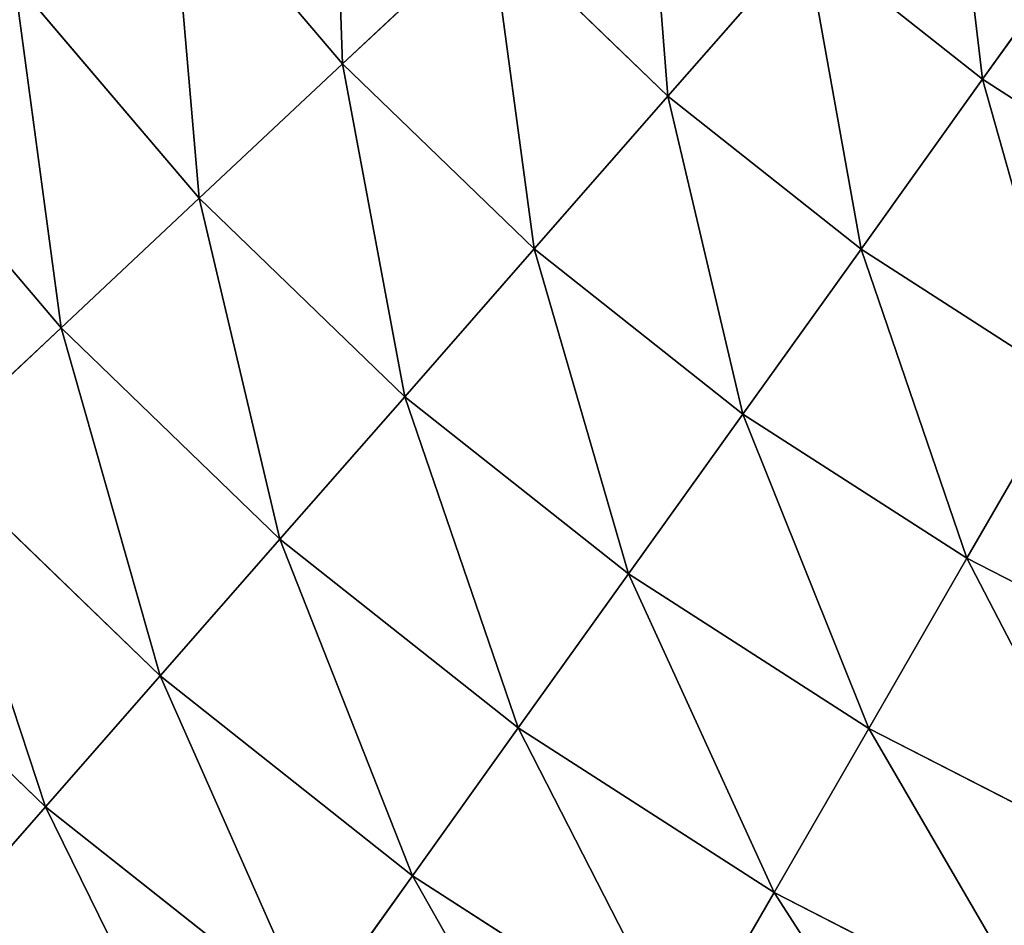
# Model space of a CAD drawing. Extents: x 5 to 965, y 4 to 104.
# Tile 550 of 656: x 892 to 902, y 26 to 35. Entities that reach past the tile are written whole.
import ezdxf

# ---------------------------------------------------------------- set-up
doc = ezdxf.new("R2010")
doc.units = 0
doc.layers.get('0').update_dxf_attribs({"color": 13, "linetype": 'CONTINUOUS'})

# ---------------------------------------------------------------- blocks, each defined once
blk = doc.blocks.new('COMPONENT_4')
for p, q in [((27.971, 33.062, 8.366), (29.735, 30.987, 8.366)), ((27.971, 33.062, 91.513), (29.735, 30.987, 91.513)), ((37.557, 32.616, 4.74), (36.28, 30.831, 5.844)), ((37.557, 32.616, 95.139), (36.28, 30.831, 94.036)), ((31.249, 32.407, 7.053), (29.735, 30.987, 8.366)), ((29.735, 30.987, 91.513), (31.249, 32.407, 92.826)), ((31.249, 32.407, 7.053), (33.061, 30.657, 7.053)), ((31.249, 32.407, 92.826), (33.061, 30.657, 92.826)), ((34.469, 32.265, 5.844), (33.061, 30.657, 7.053)), ((33.061, 30.657, 92.826), (34.469, 32.265, 94.036)), ((34.469, 32.265, 5.844), (36.28, 30.831, 5.844)), ((34.469, 32.265, 94.036), (36.28, 30.831, 94.036)), ((26.379, 31.838, 9.779), (28.27, 29.613, 9.779)), ((26.379, 31.838, 90.1), (28.27, 29.613, 90.1)), ((29.735, 30.987, 8.366), (28.27, 29.613, 9.779)), ((28.27, 29.613, 90.1), (29.735, 30.987, 91.513)), ((29.735, 30.987, 8.366), (31.694, 29.095, 8.366)), ((29.735, 30.987, 91.513), (31.694, 29.095, 91.513)), ((36.28, 30.831, 5.844), (35.036, 29.092, 7.053)), ((36.28, 30.831, 94.036), (35.036, 29.092, 92.826)), ((36.28, 30.831, 5.844), (38.222, 29.58, 5.844)), ((36.28, 30.831, 94.036), (38.222, 29.58, 94.036)), ((24.843, 30.658, 11.289), (26.857, 28.287, 11.289)), ((24.843, 30.658, 88.59), (26.857, 28.287, 88.59)), ((33.061, 30.657, 7.053), (31.694, 29.095, 8.366)), ((31.694, 29.095, 91.513), (33.061, 30.657, 92.826)), ((33.061, 30.657, 7.053), (35.036, 29.092, 7.053)), ((33.061, 30.657, 92.826), (35.036, 29.092, 92.826)), ((28.27, 29.613, 9.779), (26.857, 28.287, 11.289)), ((26.857, 28.287, 88.59), (28.27, 29.613, 90.1)), ((28.27, 29.613, 9.779), (30.37, 27.583, 9.779)), ((28.27, 29.613, 90.1), (30.37, 27.583, 90.1)), ((31.694, 29.095, 8.366), (30.37, 27.583, 9.779)), ((30.37, 27.583, 90.1), (31.694, 29.095, 91.513)), ((31.694, 29.095, 8.366), (33.828, 27.403, 8.366)), ((31.694, 29.095, 91.513), (33.828, 27.403, 91.513)), ((35.036, 29.092, 7.053), (33.828, 27.403, 8.366)), ((35.036, 29.092, 92.826), (33.828, 27.403, 91.513)), ((35.036, 29.092, 7.053), (37.155, 27.728, 7.053)), ((35.036, 29.092, 92.826), (37.155, 27.728, 92.826)), ((26.857, 28.287, 11.289), (25.5, 27.015, 12.892)), ((25.5, 27.015, 86.987), (26.857, 28.287, 88.59)), ((26.857, 28.287, 11.289), (29.094, 26.126, 11.289)), ((26.857, 28.287, 88.59), (29.094, 26.126, 88.59)), ((37.155, 27.728, 7.053), (36.118, 25.93, 8.366)), ((36.118, 25.93, 91.513), (37.155, 27.728, 92.826)), ((30.37, 27.583, 9.779), (29.094, 26.126, 11.289)), ((29.094, 26.126, 88.59), (30.37, 27.583, 90.1)), ((30.37, 27.583, 9.779), (32.659, 25.77, 9.779)), ((30.37, 27.583, 90.1), (32.659, 25.77, 90.1)), ((33.828, 27.403, 8.366), (32.659, 25.77, 9.779)), ((33.828, 27.403, 91.513), (32.659, 25.77, 90.1)), ((33.828, 27.403, 8.366), (36.118, 25.93, 8.366)), ((33.828, 27.403, 91.513), (36.118, 25.93, 91.513)), ((25.5, 27.015, 12.892), (27.869, 24.726, 12.892)), ((25.5, 27.015, 86.987), (27.869, 24.726, 86.987)), ((29.094, 26.126, 11.289), (27.869, 24.726, 12.892)), ((27.869, 24.726, 86.987), (29.094, 26.126, 88.59)), ((29.094, 26.126, 11.289), (31.532, 24.194, 11.289)), ((29.094, 26.126, 88.59), (31.532, 24.194, 88.59)), ((36.118, 25.93, 8.366), (35.115, 24.189, 9.779)), ((35.115, 24.189, 90.1), (36.118, 25.93, 91.513)), ((36.118, 25.93, 8.366), (38.542, 24.687, 8.366)), ((36.118, 25.93, 91.513), (38.542, 24.687, 91.513)), ((24.203, 25.797, 14.584), (26.696, 23.387, 14.584)), ((24.203, 25.797, 85.295), (26.696, 23.387, 85.295)), ((32.659, 25.77, 9.779), (31.532, 24.194, 11.289)), ((32.659, 25.77, 90.1), (31.532, 24.194, 88.59)), ((32.659, 25.77, 9.779), (35.115, 24.189, 9.779)), ((32.659, 25.77, 90.1), (35.115, 24.189, 90.1)), ((27.869, 24.726, 12.892), (26.696, 23.387, 14.584)), ((26.696, 23.387, 85.295), (27.869, 24.726, 86.987)), ((27.869, 24.726, 12.892), (30.45, 22.681, 12.892)), ((27.869, 24.726, 86.987), (30.45, 22.681, 86.987)), ((31.532, 24.194, 11.289), (30.45, 22.681, 12.892)), ((31.532, 24.194, 88.59), (30.45, 22.681, 86.987)), ((31.532, 24.194, 11.289), (34.148, 22.511, 11.289)), ((31.532, 24.194, 88.59), (34.148, 22.511, 88.59)), ((35.115, 24.189, 9.779), (34.148, 22.511, 11.289)), ((34.148, 22.511, 88.59), (35.115, 24.189, 90.1)), ((35.115, 24.189, 9.779), (37.714, 22.857, 9.779)), ((35.115, 24.189, 90.1), (37.714, 22.857, 90.1)), ((26.696, 23.387, 14.584), (25.58, 22.113, 16.362)), ((25.58, 22.113, 83.518), (26.696, 23.387, 85.295)), ((26.696, 23.387, 14.584), (29.415, 21.234, 14.584)), ((26.696, 23.387, 85.295), (29.415, 21.234, 85.295)), ((30.45, 22.681, 12.892), (29.415, 21.234, 14.584)), ((30.45, 22.681, 86.987), (29.415, 21.234, 85.295)), ((30.45, 22.681, 12.892), (33.219, 20.899, 12.892)), ((30.45, 22.681, 86.987), (33.219, 20.899, 86.987)), ((34.148, 22.511, 11.289), (33.219, 20.899, 12.892)), ((33.219, 20.899, 86.987), (34.148, 22.511, 88.59)), ((34.148, 22.511, 11.289), (36.916, 21.092, 11.289)), ((34.148, 22.511, 88.59), (36.916, 21.092, 88.59))]:
    blk.add_line(p, q)
mesh = blk.add_polyface()
corners = [(29.617, 34.327, 7.053), (29.735, 30.987, 8.366), (27.971, 33.062, 8.366), (31.249, 32.407, 7.053)]
mesh.append_faces([[corners[k] for k in face] for face in [(0, 1, 2), (1, 0, 3)]], dxfattribs={"vtx0": -1})
mesh = blk.add_polyface()
corners = [(29.735, 30.987, 91.513), (29.617, 34.327, 92.826), (27.971, 33.062, 91.513), (31.249, 32.407, 92.826)]
mesh.append_faces([[corners[k] for k in face] for face in [(0, 1, 2), (1, 0, 3)]], dxfattribs={"vtx0": -1})
mesh = blk.add_polyface()
corners = [(32.808, 33.87, 5.844), (33.061, 30.657, 7.053), (31.249, 32.407, 7.053), (34.469, 32.265, 5.844)]
mesh.append_faces([[corners[k] for k in face] for face in [(0, 1, 2), (1, 0, 3)]], dxfattribs={"vtx0": -1})
mesh = blk.add_polyface()
corners = [(33.061, 30.657, 92.826), (32.808, 33.87, 94.036), (31.249, 32.407, 92.826), (34.469, 32.265, 94.036)]
mesh.append_faces([[corners[k] for k in face] for face in [(0, 1, 2), (1, 0, 3)]], dxfattribs={"vtx0": -1})
mesh = blk.add_polyface()
corners = [(35.915, 33.916, 4.74), (36.28, 30.831, 5.844), (34.469, 32.265, 5.844), (37.557, 32.616, 4.74)]
mesh.append_faces([[corners[k] for k in face] for face in [(0, 1, 2), (1, 0, 3)]], dxfattribs={"vtx0": -1})
mesh = blk.add_polyface()
corners = [(36.28, 30.831, 94.036), (35.915, 33.916, 95.139), (34.469, 32.265, 94.036), (37.557, 32.616, 95.139)]
mesh.append_faces([[corners[k] for k in face] for face in [(0, 1, 2), (1, 0, 3)]], dxfattribs={"vtx0": -1})
mesh = blk.add_polyface()
corners = [(27.971, 33.062, 8.366), (28.27, 29.613, 9.779), (26.379, 31.838, 9.779), (29.735, 30.987, 8.366)]
mesh.append_faces([[corners[k] for k in face] for face in [(0, 1, 2), (1, 0, 3)]], dxfattribs={"vtx0": -1})
mesh = blk.add_polyface()
corners = [(28.27, 29.613, 90.1), (27.971, 33.062, 91.513), (26.379, 31.838, 90.1), (29.735, 30.987, 91.513)]
mesh.append_faces([[corners[k] for k in face] for face in [(0, 1, 2), (1, 0, 3)]], dxfattribs={"vtx0": -1})
mesh = blk.add_polyface()
corners = [(37.557, 32.616, 4.74), (38.222, 29.58, 5.844), (36.28, 30.831, 5.844), (39.318, 31.482, 4.74)]
mesh.append_faces([[corners[k] for k in face] for face in [(0, 1, 2), (1, 0, 3)]], dxfattribs={"vtx0": -1})
mesh = blk.add_polyface()
corners = [(38.222, 29.58, 94.036), (37.557, 32.616, 95.139), (36.28, 30.831, 94.036), (39.318, 31.482, 95.139)]
mesh.append_faces([[corners[k] for k in face] for face in [(0, 1, 2), (1, 0, 3)]], dxfattribs={"vtx0": -1})
mesh = blk.add_polyface()
corners = [(31.249, 32.407, 7.053), (31.694, 29.095, 8.366), (29.735, 30.987, 8.366), (33.061, 30.657, 7.053)]
mesh.append_faces([[corners[k] for k in face] for face in [(0, 1, 2), (1, 0, 3)]], dxfattribs={"vtx0": -1})
mesh = blk.add_polyface()
corners = [(31.694, 29.095, 91.513), (31.249, 32.407, 92.826), (29.735, 30.987, 91.513), (33.061, 30.657, 92.826)]
mesh.append_faces([[corners[k] for k in face] for face in [(0, 1, 2), (1, 0, 3)]], dxfattribs={"vtx0": -1})
mesh = blk.add_polyface()
corners = [(34.469, 32.265, 5.844), (35.036, 29.092, 7.053), (33.061, 30.657, 7.053), (36.28, 30.831, 5.844)]
mesh.append_faces([[corners[k] for k in face] for face in [(0, 1, 2), (1, 0, 3)]], dxfattribs={"vtx0": -1})
mesh = blk.add_polyface()
corners = [(35.036, 29.092, 92.826), (34.469, 32.265, 94.036), (33.061, 30.657, 92.826), (36.28, 30.831, 94.036)]
mesh.append_faces([[corners[k] for k in face] for face in [(0, 1, 2), (1, 0, 3)]], dxfattribs={"vtx0": -1})
mesh = blk.add_polyface()
corners = [(26.379, 31.838, 9.779), (26.857, 28.287, 11.289), (24.843, 30.658, 11.289), (28.27, 29.613, 9.779)]
mesh.append_faces([[corners[k] for k in face] for face in [(0, 1, 2), (1, 0, 3)]], dxfattribs={"vtx0": -1})
mesh = blk.add_polyface()
corners = [(26.857, 28.287, 88.59), (26.379, 31.838, 90.1), (24.843, 30.658, 88.59), (28.27, 29.613, 90.1)]
mesh.append_faces([[corners[k] for k in face] for face in [(0, 1, 2), (1, 0, 3)]], dxfattribs={"vtx0": -1})
mesh = blk.add_polyface()
corners = [(29.735, 30.987, 8.366), (30.37, 27.583, 9.779), (28.27, 29.613, 9.779), (31.694, 29.095, 8.366)]
mesh.append_faces([[corners[k] for k in face] for face in [(0, 1, 2), (1, 0, 3)]], dxfattribs={"vtx0": -1})
mesh = blk.add_polyface()
corners = [(30.37, 27.583, 90.1), (29.735, 30.987, 91.513), (28.27, 29.613, 90.1), (31.694, 29.095, 91.513)]
mesh.append_faces([[corners[k] for k in face] for face in [(0, 1, 2), (1, 0, 3)]], dxfattribs={"vtx0": -1})
mesh = blk.add_polyface()
corners = [(36.28, 30.831, 5.844), (37.155, 27.728, 7.053), (35.036, 29.092, 7.053), (38.222, 29.58, 5.844)]
mesh.append_faces([[corners[k] for k in face] for face in [(0, 1, 2), (1, 0, 3)]], dxfattribs={"vtx0": -1})
mesh = blk.add_polyface()
corners = [(37.155, 27.728, 92.826), (36.28, 30.831, 94.036), (35.036, 29.092, 92.826), (38.222, 29.58, 94.036)]
mesh.append_faces([[corners[k] for k in face] for face in [(0, 1, 2), (1, 0, 3)]], dxfattribs={"vtx0": -1})
mesh = blk.add_polyface()
corners = [(24.843, 30.658, 11.289), (25.5, 27.015, 12.892), (23.368, 29.524, 12.892), (26.857, 28.287, 11.289)]
mesh.append_faces([[corners[k] for k in face] for face in [(0, 1, 2), (1, 0, 3)]], dxfattribs={"vtx0": -1})
mesh = blk.add_polyface()
corners = [(25.5, 27.015, 86.987), (24.843, 30.658, 88.59), (23.368, 29.524, 86.987), (26.857, 28.287, 88.59)]
mesh.append_faces([[corners[k] for k in face] for face in [(0, 1, 2), (1, 0, 3)]], dxfattribs={"vtx0": -1})
mesh = blk.add_polyface()
corners = [(33.061, 30.657, 7.053), (33.828, 27.403, 8.366), (31.694, 29.095, 8.366), (35.036, 29.092, 7.053)]
mesh.append_faces([[corners[k] for k in face] for face in [(0, 1, 2), (1, 0, 3)]], dxfattribs={"vtx0": -1})
mesh = blk.add_polyface()
corners = [(33.828, 27.403, 91.513), (33.061, 30.657, 92.826), (31.694, 29.095, 91.513), (35.036, 29.092, 92.826)]
mesh.append_faces([[corners[k] for k in face] for face in [(0, 1, 2), (1, 0, 3)]], dxfattribs={"vtx0": -1})
mesh = blk.add_polyface()
corners = [(28.27, 29.613, 9.779), (29.094, 26.126, 11.289), (26.857, 28.287, 11.289), (30.37, 27.583, 9.779)]
mesh.append_faces([[corners[k] for k in face] for face in [(0, 1, 2), (1, 0, 3)]], dxfattribs={"vtx0": -1})
mesh = blk.add_polyface()
corners = [(29.094, 26.126, 88.59), (28.27, 29.613, 90.1), (26.857, 28.287, 88.59), (30.37, 27.583, 90.1)]
mesh.append_faces([[corners[k] for k in face] for face in [(0, 1, 2), (1, 0, 3)]], dxfattribs={"vtx0": -1})
mesh = blk.add_polyface()
corners = [(31.694, 29.095, 8.366), (32.659, 25.77, 9.779), (30.37, 27.583, 9.779), (33.828, 27.403, 8.366)]
mesh.append_faces([[corners[k] for k in face] for face in [(0, 1, 2), (1, 0, 3)]], dxfattribs={"vtx0": -1})
mesh = blk.add_polyface()
corners = [(32.659, 25.77, 90.1), (31.694, 29.095, 91.513), (30.37, 27.583, 90.1), (33.828, 27.403, 91.513)]
mesh.append_faces([[corners[k] for k in face] for face in [(0, 1, 2), (1, 0, 3)]], dxfattribs={"vtx0": -1})
mesh = blk.add_polyface()
corners = [(35.036, 29.092, 7.053), (36.118, 25.93, 8.366), (33.828, 27.403, 8.366), (37.155, 27.728, 7.053)]
mesh.append_faces([[corners[k] for k in face] for face in [(0, 1, 2), (1, 0, 3)]], dxfattribs={"vtx0": -1})
mesh = blk.add_polyface()
corners = [(36.118, 25.93, 91.513), (35.036, 29.092, 92.826), (33.828, 27.403, 91.513), (37.155, 27.728, 92.826)]
mesh.append_faces([[corners[k] for k in face] for face in [(0, 1, 2), (1, 0, 3)]], dxfattribs={"vtx0": -1})
mesh = blk.add_polyface()
corners = [(26.857, 28.287, 11.289), (27.869, 24.726, 12.892), (25.5, 27.015, 12.892), (29.094, 26.126, 11.289)]
mesh.append_faces([[corners[k] for k in face] for face in [(0, 1, 2), (1, 0, 3)]], dxfattribs={"vtx0": -1})
mesh = blk.add_polyface()
corners = [(27.869, 24.726, 86.987), (26.857, 28.287, 88.59), (25.5, 27.015, 86.987), (29.094, 26.126, 88.59)]
mesh.append_faces([[corners[k] for k in face] for face in [(0, 1, 2), (1, 0, 3)]], dxfattribs={"vtx0": -1})
mesh = blk.add_polyface()
corners = [(37.155, 27.728, 7.053), (38.542, 24.687, 8.366), (36.118, 25.93, 8.366), (39.397, 26.579, 7.053)]
mesh.append_faces([[corners[k] for k in face] for face in [(0, 1, 2), (1, 0, 3)]], dxfattribs={"vtx0": -1})
mesh = blk.add_polyface()
corners = [(38.542, 24.687, 91.513), (37.155, 27.728, 92.826), (36.118, 25.93, 91.513), (39.397, 26.579, 92.826)]
mesh.append_faces([[corners[k] for k in face] for face in [(0, 1, 2), (1, 0, 3)]], dxfattribs={"vtx0": -1})
mesh = blk.add_polyface()
corners = [(30.37, 27.583, 9.779), (31.532, 24.194, 11.289), (29.094, 26.126, 11.289), (32.659, 25.77, 9.779)]
mesh.append_faces([[corners[k] for k in face] for face in [(0, 1, 2), (1, 0, 3)]], dxfattribs={"vtx0": -1})
mesh = blk.add_polyface()
corners = [(31.532, 24.194, 88.59), (30.37, 27.583, 90.1), (29.094, 26.126, 88.59), (32.659, 25.77, 90.1)]
mesh.append_faces([[corners[k] for k in face] for face in [(0, 1, 2), (1, 0, 3)]], dxfattribs={"vtx0": -1})
mesh = blk.add_polyface()
corners = [(33.828, 27.403, 8.366), (35.115, 24.189, 9.779), (32.659, 25.77, 9.779), (36.118, 25.93, 8.366)]
mesh.append_faces([[corners[k] for k in face] for face in [(0, 1, 2), (1, 0, 3)]], dxfattribs={"vtx0": -1})
mesh = blk.add_polyface()
corners = [(35.115, 24.189, 90.1), (33.828, 27.403, 91.513), (32.659, 25.77, 90.1), (36.118, 25.93, 91.513)]
mesh.append_faces([[corners[k] for k in face] for face in [(0, 1, 2), (1, 0, 3)]], dxfattribs={"vtx0": -1})
mesh = blk.add_polyface()
corners = [(25.5, 27.015, 12.892), (26.696, 23.387, 14.584), (24.203, 25.797, 14.584), (27.869, 24.726, 12.892)]
mesh.append_faces([[corners[k] for k in face] for face in [(0, 1, 2), (1, 0, 3)]], dxfattribs={"vtx0": -1})
mesh = blk.add_polyface()
corners = [(26.696, 23.387, 85.295), (25.5, 27.015, 86.987), (24.203, 25.797, 85.295), (27.869, 24.726, 86.987)]
mesh.append_faces([[corners[k] for k in face] for face in [(0, 1, 2), (1, 0, 3)]], dxfattribs={"vtx0": -1})
mesh = blk.add_polyface()
corners = [(29.094, 26.126, 11.289), (30.45, 22.681, 12.892), (27.869, 24.726, 12.892), (31.532, 24.194, 11.289)]
mesh.append_faces([[corners[k] for k in face] for face in [(0, 1, 2), (1, 0, 3)]], dxfattribs={"vtx0": -1})
mesh = blk.add_polyface()
corners = [(30.45, 22.681, 86.987), (29.094, 26.126, 88.59), (27.869, 24.726, 86.987), (31.532, 24.194, 88.59)]
mesh.append_faces([[corners[k] for k in face] for face in [(0, 1, 2), (1, 0, 3)]], dxfattribs={"vtx0": -1})
mesh = blk.add_polyface()
corners = [(36.118, 25.93, 8.366), (37.714, 22.857, 9.779), (35.115, 24.189, 9.779), (38.542, 24.687, 8.366)]
mesh.append_faces([[corners[k] for k in face] for face in [(0, 1, 2), (1, 0, 3)]], dxfattribs={"vtx0": -1})
mesh = blk.add_polyface()
corners = [(37.714, 22.857, 90.1), (36.118, 25.93, 91.513), (35.115, 24.189, 90.1), (38.542, 24.687, 91.513)]
mesh.append_faces([[corners[k] for k in face] for face in [(0, 1, 2), (1, 0, 3)]], dxfattribs={"vtx0": -1})
mesh = blk.add_polyface()
corners = [(24.203, 25.797, 14.584), (25.58, 22.113, 16.362), (22.967, 24.638, 16.362), (26.696, 23.387, 14.584)]
mesh.append_faces([[corners[k] for k in face] for face in [(0, 1, 2), (1, 0, 3)]], dxfattribs={"vtx0": -1})
mesh = blk.add_polyface()
corners = [(25.58, 22.113, 83.518), (24.203, 25.797, 85.295), (22.967, 24.638, 83.518), (26.696, 23.387, 85.295)]
mesh.append_faces([[corners[k] for k in face] for face in [(0, 1, 2), (1, 0, 3)]], dxfattribs={"vtx0": -1})
mesh = blk.add_polyface()
corners = [(32.659, 25.77, 9.779), (34.148, 22.511, 11.289), (31.532, 24.194, 11.289), (35.115, 24.189, 9.779)]
mesh.append_faces([[corners[k] for k in face] for face in [(0, 1, 2), (1, 0, 3)]], dxfattribs={"vtx0": -1})
mesh = blk.add_polyface()
corners = [(34.148, 22.511, 88.59), (32.659, 25.77, 90.1), (31.532, 24.194, 88.59), (35.115, 24.189, 90.1)]
mesh.append_faces([[corners[k] for k in face] for face in [(0, 1, 2), (1, 0, 3)]], dxfattribs={"vtx0": -1})
mesh = blk.add_polyface()
corners = [(27.869, 24.726, 12.892), (29.415, 21.234, 14.584), (26.696, 23.387, 14.584), (30.45, 22.681, 12.892)]
mesh.append_faces([[corners[k] for k in face] for face in [(0, 1, 2), (1, 0, 3)]], dxfattribs={"vtx0": -1})
mesh = blk.add_polyface()
corners = [(29.415, 21.234, 85.295), (27.869, 24.726, 86.987), (26.696, 23.387, 85.295), (30.45, 22.681, 86.987)]
mesh.append_faces([[corners[k] for k in face] for face in [(0, 1, 2), (1, 0, 3)]], dxfattribs={"vtx0": -1})
mesh = blk.add_polyface()
corners = [(31.532, 24.194, 11.289), (33.219, 20.899, 12.892), (30.45, 22.681, 12.892), (34.148, 22.511, 11.289)]
mesh.append_faces([[corners[k] for k in face] for face in [(0, 1, 2), (1, 0, 3)]], dxfattribs={"vtx0": -1})
mesh = blk.add_polyface()
corners = [(33.219, 20.899, 86.987), (31.532, 24.194, 88.59), (30.45, 22.681, 86.987), (34.148, 22.511, 88.59)]
mesh.append_faces([[corners[k] for k in face] for face in [(0, 1, 2), (1, 0, 3)]], dxfattribs={"vtx0": -1})
mesh = blk.add_polyface()
corners = [(35.115, 24.189, 9.779), (36.916, 21.092, 11.289), (34.148, 22.511, 11.289), (37.714, 22.857, 9.779)]
mesh.append_faces([[corners[k] for k in face] for face in [(0, 1, 2), (1, 0, 3)]], dxfattribs={"vtx0": -1})
mesh = blk.add_polyface()
corners = [(36.916, 21.092, 88.59), (35.115, 24.189, 90.1), (34.148, 22.511, 88.59), (37.714, 22.857, 90.1)]
mesh.append_faces([[corners[k] for k in face] for face in [(0, 1, 2), (1, 0, 3)]], dxfattribs={"vtx0": -1})
mesh = blk.add_polyface()
corners = [(26.696, 23.387, 14.584), (28.429, 19.856, 16.362), (25.58, 22.113, 16.362), (29.415, 21.234, 14.584)]
mesh.append_faces([[corners[k] for k in face] for face in [(0, 1, 2), (1, 0, 3)]], dxfattribs={"vtx0": -1})
mesh = blk.add_polyface()
corners = [(28.429, 19.856, 83.518), (26.696, 23.387, 85.295), (25.58, 22.113, 83.518), (29.415, 21.234, 85.295)]
mesh.append_faces([[corners[k] for k in face] for face in [(0, 1, 2), (1, 0, 3)]], dxfattribs={"vtx0": -1})
mesh = blk.add_polyface()
corners = [(30.45, 22.681, 12.892), (32.331, 19.357, 14.584), (29.415, 21.234, 14.584), (33.219, 20.899, 12.892)]
mesh.append_faces([[corners[k] for k in face] for face in [(0, 1, 2), (1, 0, 3)]], dxfattribs={"vtx0": -1})
mesh = blk.add_polyface()
corners = [(32.331, 19.357, 85.295), (30.45, 22.681, 86.987), (29.415, 21.234, 85.295), (33.219, 20.899, 86.987)]
mesh.append_faces([[corners[k] for k in face] for face in [(0, 1, 2), (1, 0, 3)]], dxfattribs={"vtx0": -1})
mesh = blk.add_polyface()
corners = [(34.148, 22.511, 11.289), (36.15, 19.396, 12.892), (33.219, 20.899, 12.892), (36.916, 21.092, 11.289)]
mesh.append_faces([[corners[k] for k in face] for face in [(0, 1, 2), (1, 0, 3)]], dxfattribs={"vtx0": -1})
mesh = blk.add_polyface()
corners = [(36.15, 19.396, 86.987), (34.148, 22.511, 88.59), (33.219, 20.899, 86.987), (36.916, 21.092, 88.59)]
mesh.append_faces([[corners[k] for k in face] for face in [(0, 1, 2), (1, 0, 3)]], dxfattribs={"vtx0": -1})
blk = doc.blocks.new('DIFFERENCE')
mesh = blk.add_polyface()
corners = [(28.418, 52.795, 94.94), (28.282, 48.535, 94.94), (28.246, 50.668, 94.94), (28.528, 46.416, 94.94), (28.798, 54.894, 94.94), (28.98, 44.331, 94.94), (29.383, 56.946, 94.94), (29.634, 42.3, 94.94), (30.165, 58.931, 94.94), (30.484, 40.343, 94.94), (31.138, 60.829, 94.94), (31.522, 38.479, 94.94), (32.293, 62.623, 94.94), (32.738, 36.726, 94.94), (33.618, 64.295, 94.94), (34.119, 35.1, 94.94), (35.1, 65.83, 94.94), (35.654, 33.618, 94.94), (36.726, 67.211, 94.94), (37.326, 32.293, 94.94), (38.479, 68.427, 94.94), (39.12, 31.138, 94.94), (40.343, 69.465, 94.94), (41.018, 30.165, 94.94), (42.3, 70.315, 94.94), (43.003, 29.383, 94.94), (44.331, 70.969, 94.94), (45.055, 28.798, 94.94), (46.416, 71.421, 94.94), (47.154, 28.418, 94.94), (48.535, 71.667, 94.94), (49.281, 28.246, 94.94), (50.668, 71.703, 94.94), (51.414, 28.282, 94.94), (52.795, 71.531, 94.94), (53.533, 28.528, 94.94), (54.894, 71.151, 94.94), (55.618, 28.98, 94.94), (56.946, 70.566, 94.94), (57.649, 29.634, 94.94), (58.931, 69.784, 94.94), (59.606, 30.484, 94.94), (60.829, 68.811, 94.94), (61.47, 31.522, 94.94), (62.623, 67.656, 94.94), (63.223, 32.738, 94.94), (64.295, 66.331, 94.94), (64.849, 34.119, 94.94), (65.83, 64.849, 94.94), (66.331, 35.654, 94.94), (67.211, 63.223, 94.94), (67.656, 37.326, 94.94), (68.427, 61.47, 94.94), (68.811, 39.12, 94.94), (69.465, 59.606, 94.94), (69.784, 41.018, 94.94), (70.315, 57.649, 94.94), (70.566, 43.003, 94.94), (70.969, 55.618, 94.94), (71.151, 45.055, 94.94), (71.421, 53.533, 94.94), (71.531, 47.154, 94.94), (71.667, 51.414, 94.94), (71.703, 49.281, 94.94)]
mesh.append_faces([[corners[k] for k in face] for face in [(0, 1, 2), (61, 62, 63)]], dxfattribs={"vtx0": -1})
mesh.append_faces([[corners[k] for k in face] for face in [(1, 0, 3), (3, 4, 5), (5, 6, 7), (7, 8, 9), (9, 10, 11), (11, 12, 13), (13, 14, 15), (15, 16, 17), (17, 18, 19), (19, 20, 21), (21, 22, 23), (23, 24, 25), (25, 26, 27), (27, 28, 29), (29, 30, 31), (31, 32, 33), (33, 34, 35), (35, 36, 37), (37, 38, 39), (39, 40, 41), (41, 42, 43), (43, 44, 45), (45, 46, 47), (47, 48, 49), (49, 50, 51), (51, 52, 53), (53, 54, 55), (55, 56, 57), (57, 58, 59), (59, 60, 61)]], dxfattribs={"vtx0": -1, "vtx1": -1})
mesh.append_faces([[corners[k] for k in face] for face in [(3, 0, 4), (5, 4, 6), (7, 6, 8), (9, 8, 10), (11, 10, 12), (13, 12, 14), (15, 14, 16), (17, 16, 18), (19, 18, 20), (21, 20, 22), (23, 22, 24), (25, 24, 26), (27, 26, 28), (29, 28, 30), (31, 30, 32), (33, 32, 34), (35, 34, 36), (37, 36, 38), (39, 38, 40), (41, 40, 42), (43, 42, 44), (45, 44, 46), (47, 46, 48), (49, 48, 50), (51, 50, 52), (53, 52, 54), (55, 54, 56), (57, 56, 58), (59, 58, 60), (61, 60, 62)]], dxfattribs={"vtx0": -1, "vtx2": -1})
blk = doc.blocks.new('COMPONENT_5')
blk.add_blockref('COMPONENT_4', (0, 0))
at = {"zscale": 0.9000000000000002}
blk.add_blockref('DIFFERENCE', (0, 0, 9.494), dxfattribs=at)
blk = doc.blocks.new('GROUP_9')
blk.add_blockref('COMPONENT_5', (780, 0))
blk = doc.blocks.new('GROUP_14')
blk.add_blockref('GROUP_9', (79.918, 0))

msp = doc.modelspace()

# ---------------------------------------------------------------- block references
msp.add_blockref('GROUP_14', (5.361, 3.573, 2.908))

doc.saveas('drawing.dxf')
